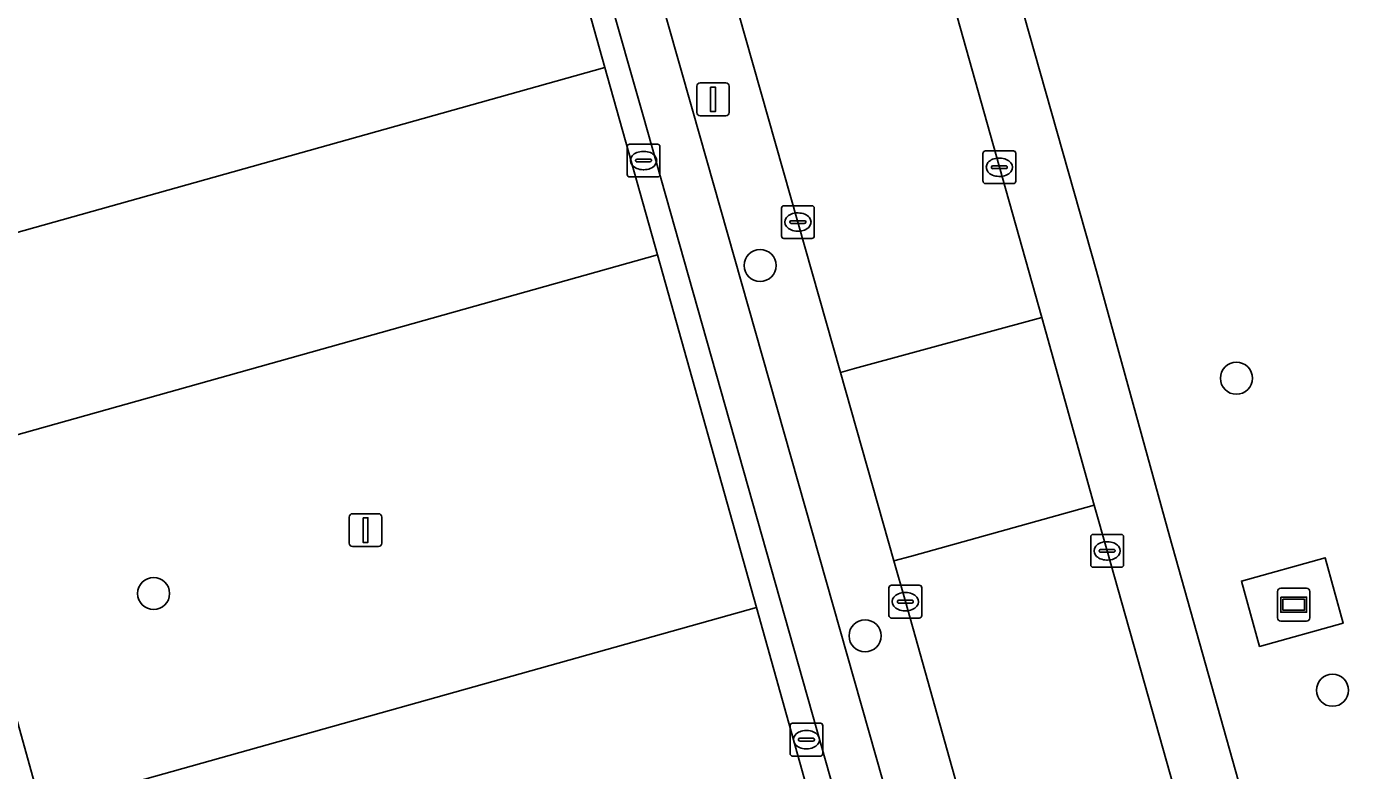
# Model space of a CAD drawing. Extents: x 159680 to 160786, y 387323 to 388340.
# Drawn here: x 159820.07 to 159860.43, y 387898.19 to 387920.9 of the extents above; entities that cross this region are included whole.
import ezdxf

# ---------------------------------------------------------------- set-up
doc = ezdxf.new("R2010")
doc.units = 0
for name, color, linetype in [('IMGEO_Berm_groen', 7, 'Continuous'), ('IMGEO_Boom', 7, 'Continuous'), ('IMGEO_Groenvoorziening', 7, 'Continuous'), ('IMGEO_Haag', 7, 'Continuous'), ('IMGEO_Informatiebord', 7, 'Continuous'), ('IMGEO_Kolk', 7, 'Continuous'), ('IMGEO_Lichtmast', 7, 'Continuous'), ('IMGEO_Parkeervlak_open', 7, 'Continuous'), ('IMGEO_Rijbaan_lokaal_gesloten', 7, 'Continuous'), ('IMGEO_Rijbaan_lokaal_open', 7, 'Continuous'), ('IMGEO_Voetpad_open', 7, 'Continuous')]:
    doc.layers.add(name, color=color, linetype=linetype)

msp = doc.modelspace()

# ---------------------------------------------------------------- linework, layer by layer
at = {"layer": 'IMGEO_Berm_groen'}
msp.add_lwpolyline([(159837.264, 387937.298), (159835.249, 387936.75), (159837.032, 387930.26), (159838.11, 387926.405), (159840.393, 387918.388), (159848.142, 387891.062), (159849.179, 387891.393), (159849.193, 387891.28), (159850.202, 387891.581), (159846.899, 387903.342), (159846.549, 387904.586), (159844.918, 387910.333), (159843.618, 387914.929)], close=True, dxfattribs=at)
at = {"layer": 'IMGEO_Boom'}
for centre in [(159842.464, 387913.602), (159857.006, 387910.162), (159823.948, 387903.59), (159845.669, 387902.298), (159859.941, 387900.637)]:
    msp.add_circle(centre, 0.489, dxfattribs=at)
at = {"layer": 'IMGEO_Groenvoorziening'}
for points in [[(159836.706, 387925.856), (159834.423, 387934.064), (159827.812, 387958.075), (159827.013, 387957.858), (159827.139, 387957.391), (159828.468, 387952.653), (159830.103, 387946.826), (159833.107, 387936.115), (159834.725, 387930.348), (159837.727, 387919.646), (159839.332, 387913.925), (159842.352, 387903.159), (159843.871, 387897.743), (159845.352, 387892.463), (159845.397, 387892.296), (159845.746, 387892.397), (159846.152, 387892.519), (159838.879, 387918.217)], [(159859.712, 387904.68), (159860.267, 387902.685), (159857.712, 387901.974), (159857.157, 387903.969)]]:
    msp.add_lwpolyline(points, close=True, dxfattribs=at)
msp.add_lwpolyline([(159844.853, 387941.242), (159852.737, 387913.432), (159854.969, 387905.306), (159858.066, 387894.306)], dxfattribs=at)
at = {"layer": 'IMGEO_Haag'}
msp.add_lwpolyline([(159834.423, 387934.064), (159827.812, 387958.075), (159827.013, 387957.858), (159827.139, 387957.391), (159828.468, 387952.653), (159830.103, 387946.826), (159833.107, 387936.115), (159834.725, 387930.348), (159837.727, 387919.646), (159839.332, 387913.925), (159842.352, 387903.159), (159843.871, 387897.743), (159845.352, 387892.463), (159845.397, 387892.296), (159845.746, 387892.397), (159846.152, 387892.519), (159838.879, 387918.217), (159836.706, 387925.856)], close=True, dxfattribs=at)
at = {"layer": 'IMGEO_Informatiebord'}
for p, q in [((159858.259, 387902.849), (159858.259, 387903.649)), ((159858.259, 387903.649), (159858.259, 387902.849)), ((159858.359, 387903.749), (159859.149, 387903.749)), ((159859.149, 387903.749), (159858.359, 387903.749)), ((159859.249, 387903.649), (159859.249, 387902.849)), ((159859.249, 387902.849), (159859.249, 387903.649)), ((159859.149, 387902.749), (159858.359, 387902.749)), ((159858.359, 387902.749), (159859.149, 387902.749))]:
    msp.add_line(p, q, dxfattribs=at)
for points in [[(159858.36, 387903.481), (159859.148, 387903.481), (159859.148, 387903.017), (159858.36, 387903.017), (159858.36, 387903.481)], [(159858.425, 387903.416), (159858.425, 387903.082), (159859.083, 387903.082), (159859.083, 387903.416), (159858.425, 387903.416)]]:
    msp.add_lwpolyline(points, dxfattribs=at)
for centre, start, end in [((159858.359, 387903.649), 90, 180), ((159858.359, 387903.649), 90, 180), ((159859.149, 387903.649), 0, 90), ((159859.149, 387903.649), 360, 90), ((159858.359, 387902.849), 180, 270), ((159858.359, 387902.849), 180, 270), ((159859.149, 387902.849), 270, 0), ((159859.149, 387902.849), 270, 0)]:
    msp.add_arc(centre, 0.1, start, end, dxfattribs=at)
at = {"layer": 'IMGEO_Kolk'}
for p, q in [((159838.406, 387916.382), (159838.406, 387917.234)), ((159838.481, 387917.308), (159839.333, 387917.308)), ((159839.407, 387917.234), (159839.407, 387916.382)), ((159838.708, 387916.851), (159839.106, 387916.851)), ((159838.894, 387917.088), (159838.919, 387917.088)), ((159849.269, 387916.177), (159849.269, 387917.029)), ((159849.344, 387917.103), (159850.196, 387917.103)), ((159849.757, 387916.883), (159849.782, 387916.883)), ((159850.27, 387917.029), (159850.27, 387916.177)), ((159838.665, 387916.802), (159838.665, 387916.814)), ((159839.103, 387916.765), (159838.705, 387916.765)), ((159838.917, 387916.528), (159838.892, 387916.528)), ((159839.149, 387916.814), (159839.149, 387916.802)), ((159849.528, 387916.597), (159849.528, 387916.609)), ((159849.966, 387916.56), (159849.568, 387916.56)), ((159849.571, 387916.646), (159849.969, 387916.646)), ((159850.012, 387916.609), (159850.012, 387916.597)), ((159839.333, 387916.308), (159838.481, 387916.308)), ((159850.196, 387916.103), (159849.344, 387916.103)), ((159849.78, 387916.323), (159849.755, 387916.323)), ((159843.117, 387914.503), (159843.117, 387915.355)), ((159843.192, 387915.429), (159844.044, 387915.429)), ((159844.118, 387915.355), (159844.118, 387914.503)), ((159843.376, 387914.923), (159843.376, 387914.935)), ((159843.814, 387914.886), (159843.416, 387914.886)), ((159843.419, 387914.972), (159843.817, 387914.972)), ((159843.605, 387915.209), (159843.63, 387915.209)), ((159843.86, 387914.935), (159843.86, 387914.923)), ((159844.044, 387914.429), (159843.192, 387914.429)), ((159843.628, 387914.649), (159843.603, 387914.649)), ((159852.559, 387904.467), (159852.559, 387905.319)), ((159852.634, 387905.393), (159853.486, 387905.393)), ((159853.047, 387905.173), (159853.072, 387905.173)), ((159853.56, 387905.319), (159853.56, 387904.467)), ((159852.818, 387904.887), (159852.818, 387904.899)), ((159853.256, 387904.85), (159852.858, 387904.85)), ((159852.861, 387904.936), (159853.259, 387904.936)), ((159853.302, 387904.899), (159853.302, 387904.887)), ((159853.486, 387904.393), (159852.634, 387904.393)), ((159853.07, 387904.613), (159853.045, 387904.613)), ((159846.398, 387902.916), (159846.398, 387903.768)), ((159846.473, 387903.842), (159847.325, 387903.842)), ((159846.886, 387903.622), (159846.911, 387903.622)), ((159847.399, 387903.768), (159847.399, 387902.916)), ((159846.657, 387903.336), (159846.657, 387903.348)), ((159847.095, 387903.299), (159846.697, 387903.299)), ((159846.7, 387903.385), (159847.098, 387903.385)), ((159847.141, 387903.348), (159847.141, 387903.336)), ((159847.325, 387902.842), (159846.473, 387902.842)), ((159846.909, 387903.062), (159846.884, 387903.062)), ((159843.379, 387898.704), (159843.379, 387899.556)), ((159843.454, 387899.63), (159844.306, 387899.63)), ((159844.38, 387899.556), (159844.38, 387898.704)), ((159843.638, 387899.124), (159843.638, 387899.136)), ((159844.076, 387899.087), (159843.678, 387899.087)), ((159843.681, 387899.173), (159844.079, 387899.173)), ((159843.867, 387899.41), (159843.892, 387899.41)), ((159844.122, 387899.136), (159844.122, 387899.124)), ((159843.89, 387898.85), (159843.865, 387898.85)), ((159844.306, 387898.63), (159843.454, 387898.63))]:
    msp.add_line(p, q, dxfattribs=at)
for points in [[(159838.406, 387916.382), (159838.406, 387917.234)], [(159838.481, 387917.308), (159839.333, 387917.308)], [(159839.407, 387917.234), (159839.407, 387916.382)], [(159849.269, 387916.177), (159849.269, 387917.029)], [(159849.344, 387917.103), (159850.196, 387917.103)], [(159850.27, 387917.029), (159850.27, 387916.177)], [(159839.333, 387916.308), (159838.481, 387916.308)], [(159850.196, 387916.103), (159849.344, 387916.103)], [(159843.117, 387914.503), (159843.117, 387915.355)], [(159843.192, 387915.429), (159844.044, 387915.429)], [(159844.118, 387915.355), (159844.118, 387914.503)], [(159844.044, 387914.429), (159843.192, 387914.429)], [(159852.559, 387904.467), (159852.559, 387905.319)], [(159852.634, 387905.393), (159853.486, 387905.393)], [(159853.56, 387905.319), (159853.56, 387904.467)], [(159853.486, 387904.393), (159852.634, 387904.393)], [(159846.398, 387902.916), (159846.398, 387903.768)], [(159846.473, 387903.842), (159847.325, 387903.842)], [(159847.399, 387903.768), (159847.399, 387902.916)], [(159847.325, 387902.842), (159846.473, 387902.842)], [(159843.379, 387898.704), (159843.379, 387899.556)], [(159843.454, 387899.63), (159844.306, 387899.63)], [(159844.38, 387899.556), (159844.38, 387898.704)], [(159844.306, 387898.63), (159843.454, 387898.63)]]:
    msp.add_lwpolyline(points, dxfattribs=at)
for centre, radius, start, end in [((159838.483, 387917.232), 0.0765, 91.552, 178.448), ((159838.483, 387917.232), 0.0765, 91.552, 178.448), ((159839.331, 387917.232), 0.0765, 1.552, 88.448), ((159839.331, 387917.232), 0.0765, 1.552, 88.448), ((159838.705, 387916.811), 0.0403, 85.8775, 175.7526), ((159839.11, 387916.813), 0.0386, 1.7309, 96.639), ((159849.346, 387917.027), 0.0765, 91.552, 178.448), ((159849.346, 387917.027), 0.0765, 91.552, 178.448), ((159850.194, 387917.027), 0.0765, 1.552, 88.448), ((159850.194, 387917.027), 0.0765, 1.552, 88.448), ((159838.702, 387916.801), 0.0366, 178.938, 274.7102), ((159839.106, 387916.808), 0.043, 264.8664, 352.4533), ((159849.568, 387916.606), 0.0403, 85.8775, 175.7526), ((159849.565, 387916.596), 0.0366, 178.938, 274.7102), ((159849.969, 387916.603), 0.043, 264.8664, 352.4533), ((159849.973, 387916.608), 0.0386, 1.7309, 96.639), ((159838.483, 387916.384), 0.0765, 181.552, 268.448), ((159838.483, 387916.384), 0.0765, 181.552, 268.448), ((159839.331, 387916.384), 0.0765, 271.552, 358.448), ((159839.331, 387916.384), 0.0765, 271.552, 358.448), ((159849.346, 387916.179), 0.0765, 181.552, 268.448), ((159849.346, 387916.179), 0.0765, 181.552, 268.448), ((159850.194, 387916.179), 0.0765, 271.552, 358.448), ((159850.194, 387916.179), 0.0765, 271.552, 358.448), ((159843.194, 387915.353), 0.0765, 91.552, 178.448), ((159843.194, 387915.353), 0.0765, 91.552, 178.448), ((159844.042, 387915.353), 0.0765, 1.552, 88.448), ((159844.042, 387915.353), 0.0765, 1.552, 88.448), ((159843.416, 387914.932), 0.0403, 85.8775, 175.7526), ((159843.413, 387914.922), 0.0366, 178.938, 274.7102), ((159843.817, 387914.929), 0.043, 264.8664, 352.4533), ((159843.821, 387914.934), 0.0386, 1.7309, 96.639), ((159843.194, 387914.505), 0.0765, 181.552, 268.448), ((159843.194, 387914.505), 0.0765, 181.552, 268.448), ((159844.042, 387914.505), 0.0765, 271.552, 358.448), ((159844.042, 387914.505), 0.0765, 271.552, 358.448), ((159852.636, 387905.317), 0.0765, 91.552, 178.448), ((159852.636, 387905.317), 0.0765, 91.552, 178.448), ((159853.484, 387905.317), 0.0765, 1.552, 88.448), ((159853.484, 387905.317), 0.0765, 1.552, 88.448), ((159852.858, 387904.896), 0.0403, 85.8775, 175.7526), ((159852.855, 387904.886), 0.0366, 178.938, 274.7102), ((159853.259, 387904.893), 0.043, 264.8664, 352.4533), ((159853.263, 387904.898), 0.0386, 1.7309, 96.639), ((159852.636, 387904.469), 0.0765, 181.552, 268.448), ((159852.636, 387904.469), 0.0765, 181.552, 268.448), ((159853.484, 387904.469), 0.0765, 271.552, 358.448), ((159853.484, 387904.469), 0.0765, 271.552, 358.448), ((159846.475, 387903.766), 0.0765, 91.552, 178.448), ((159846.475, 387903.766), 0.0765, 91.552, 178.448), ((159847.323, 387903.766), 0.0765, 1.552, 88.448), ((159847.323, 387903.766), 0.0765, 1.552, 88.448), ((159846.697, 387903.345), 0.0403, 85.8775, 175.7526), ((159846.694, 387903.335), 0.0366, 178.938, 274.7102), ((159847.098, 387903.342), 0.043, 264.8664, 352.4533), ((159847.102, 387903.347), 0.0386, 1.7309, 96.639), ((159846.475, 387902.918), 0.0765, 181.552, 268.448), ((159846.475, 387902.918), 0.0765, 181.552, 268.448), ((159847.323, 387902.918), 0.0765, 271.552, 358.448), ((159847.323, 387902.918), 0.0765, 271.552, 358.448), ((159843.456, 387899.554), 0.0765, 91.552, 178.448), ((159843.456, 387899.554), 0.0765, 91.552, 178.448), ((159844.304, 387899.554), 0.0765, 1.552, 88.448), ((159844.304, 387899.554), 0.0765, 1.552, 88.448), ((159843.678, 387899.133), 0.0403, 85.8775, 175.7526), ((159843.675, 387899.123), 0.0366, 178.938, 274.7102), ((159844.079, 387899.13), 0.043, 264.8664, 352.4533), ((159844.083, 387899.135), 0.0386, 1.7309, 96.639), ((159843.456, 387898.706), 0.0765, 181.552, 268.448), ((159843.456, 387898.706), 0.0765, 181.552, 268.448), ((159844.304, 387898.706), 0.0765, 271.552, 358.448), ((159844.304, 387898.706), 0.0765, 271.552, 358.448)]:
    msp.add_arc(centre, radius, start, end, dxfattribs=at)
for centre, major_axis, ratio, start_param, end_param in [((159838.893, 387916.808), (-0.387, 0.002), 0.722429, 4.712389, 7.853982), ((159838.918, 387916.808), (-0.39, 0.002), 0.717154, 1.570796, 4.712389), ((159849.756, 387916.603), (-0.387, 0.002), 0.722429, 4.712389, 7.853982), ((159849.781, 387916.603), (-0.39, 0.002), 0.717154, 1.570796, 4.712389), ((159843.604, 387914.929), (-0.387, 0.002), 0.722429, 4.712389, 7.853982), ((159843.629, 387914.929), (-0.39, 0.002), 0.717154, 1.570796, 4.712389), ((159853.046, 387904.893), (-0.387, 0.002), 0.722429, 4.712389, 7.853982), ((159853.071, 387904.893), (-0.39, 0.002), 0.717154, 1.570796, 4.712389), ((159846.885, 387903.342), (-0.387, 0.002), 0.722429, 4.712389, 7.853982), ((159846.91, 387903.342), (-0.39, 0.002), 0.717154, 1.570796, 4.712389), ((159843.866, 387899.13), (-0.387, 0.002), 0.722429, 4.712389, 7.853982), ((159843.891, 387899.13), (-0.39, 0.002), 0.717154, 1.570796, 4.712389)]:
    msp.add_ellipse(centre, major_axis=major_axis, ratio=ratio, start_param=start_param, end_param=end_param, dxfattribs=at)
at = {"layer": 'IMGEO_Lichtmast'}
for p, q in [((159840.531, 387918.277), (159840.531, 387919.077)), ((159840.531, 387919.077), (159840.531, 387918.277)), ((159840.631, 387919.177), (159841.421, 387919.177)), ((159841.421, 387919.177), (159840.631, 387919.177)), ((159841.521, 387919.077), (159841.521, 387918.277)), ((159841.521, 387918.277), (159841.521, 387919.077)), ((159841.421, 387918.177), (159840.631, 387918.177)), ((159840.631, 387918.177), (159841.421, 387918.177)), ((159830.023, 387906.026), (159830.813, 387906.026)), ((159830.813, 387906.026), (159830.023, 387906.026)), ((159829.923, 387905.126), (159829.923, 387905.926)), ((159829.923, 387905.926), (159829.923, 387905.126)), ((159830.913, 387905.926), (159830.913, 387905.126)), ((159830.913, 387905.126), (159830.913, 387905.926)), ((159830.813, 387905.026), (159830.023, 387905.026)), ((159830.023, 387905.026), (159830.813, 387905.026))]:
    msp.add_line(p, q, dxfattribs=at)
for points in [[(159840.951, 387919.052), (159841.101, 387919.052), (159841.101, 387918.302), (159840.951, 387918.302), (159840.951, 387919.052)], [(159830.343, 387905.901), (159830.493, 387905.901), (159830.493, 387905.151), (159830.343, 387905.151), (159830.343, 387905.901)]]:
    msp.add_lwpolyline(points, dxfattribs=at)
for centre, start, end in [((159840.631, 387919.077), 90, 180), ((159840.631, 387919.077), 90, 180), ((159841.421, 387919.077), 0, 90), ((159841.421, 387919.077), 360, 90), ((159840.631, 387918.277), 180, 270), ((159840.631, 387918.277), 180, 270), ((159841.421, 387918.277), 270, 0), ((159841.421, 387918.277), 270, 0), ((159830.023, 387905.926), 90, 180), ((159830.023, 387905.926), 90, 180), ((159830.813, 387905.926), 0, 90), ((159830.813, 387905.926), 360, 90), ((159830.023, 387905.126), 180, 270), ((159830.023, 387905.126), 180, 270), ((159830.813, 387905.126), 270, 0), ((159830.813, 387905.126), 270, 0)]:
    msp.add_arc(centre, 0.1, start, end, dxfattribs=at)
at = {"layer": 'IMGEO_Parkeervlak_open'}
for points in [[(159858.066, 387894.306), (159854.969, 387905.306), (159852.737, 387913.432), (159844.853, 387941.242)], [(159842.932, 387940.627), (159843.73, 387937.996), (159843.795, 387937.765), (159845.974, 387930.104), (159849.77, 387916.603), (159851.063, 387912.019), (159852.663, 387906.29), (159853.06, 387904.893), (159855.899, 387894.83), (159856.362, 387893.155)]]:
    msp.add_lwpolyline(points, dxfattribs=at)
for points in [[(159834.725, 387930.348), (159812.935, 387924.236), (159815.922, 387913.529), (159837.727, 387919.646)], [(159839.332, 387913.925), (159817.518, 387907.806), (159820.522, 387897.036), (159842.352, 387903.159)]]:
    msp.add_lwpolyline(points, close=True, dxfattribs=at)
at = {"layer": 'IMGEO_Rijbaan_lokaal_gesloten'}
for points in [[(159812.513, 388025.241), (159818.635, 388003.499), (159820.042, 387998.504), (159826.424, 387975.841), (159826.458, 387975.72), (159826.587, 387975.306), (159828.331, 387968.967), (159830.73, 387960.333), (159830.914, 387959.622), (159831.088, 387958.977), (159835.97, 387941.843), (159836.852, 387938.769), (159837.264, 387937.298), (159843.618, 387914.929), (159844.918, 387910.333), (159845.351, 387910.462), (159851.063, 387912.019), (159849.77, 387916.603), (159845.974, 387930.104), (159843.795, 387937.765), (159843.73, 387937.996), (159842.932, 387940.627)], [(159856.362, 387893.155), (159855.899, 387894.83), (159853.06, 387904.893), (159852.663, 387906.29), (159847.084, 387904.733), (159846.549, 387904.586), (159846.899, 387903.342), (159850.202, 387891.581), (159852.655, 387882.881), (159852.884, 387882.024), (159853.211, 387880.988), (159853.802, 387879.173)]]:
    msp.add_lwpolyline(points, dxfattribs=at)
at = {"layer": 'IMGEO_Rijbaan_lokaal_open'}
for points in [[(159822.655, 387889.398), (159822.397, 387890.314), (159820.522, 387897.036), (159817.518, 387907.806), (159815.922, 387913.529), (159812.935, 387924.236), (159811.326, 387930.006), (159808.337, 387940.72)], [(159843.871, 387897.743), (159842.352, 387903.159), (159820.522, 387897.036), (159822.397, 387890.314)]]:
    msp.add_lwpolyline(points, dxfattribs=at)
for points in [[(159839.332, 387913.925), (159837.727, 387919.646), (159815.922, 387913.529), (159817.518, 387907.806)], [(159851.063, 387912.019), (159845.351, 387910.462), (159844.918, 387910.333), (159846.549, 387904.586), (159847.084, 387904.733), (159852.663, 387906.29)]]:
    msp.add_lwpolyline(points, close=True, dxfattribs=at)
at = {"layer": 'IMGEO_Voetpad_open'}
for points in [[(159852.884, 387882.024), (159852.655, 387882.881), (159851.643, 387882.601), (159849.193, 387891.28), (159849.179, 387891.393), (159848.142, 387891.062), (159840.393, 387918.388), (159838.11, 387926.405), (159837.032, 387930.26), (159835.249, 387936.75), (159837.264, 387937.298), (159836.852, 387938.769), (159834.866, 387938.204), (159833.963, 387941.404), (159829.262, 387958.474), (159831.088, 387958.977), (159830.914, 387959.622), (159830.73, 387960.333), (159829.719, 387960.075), (159827.327, 387968.664)], [(159827.001, 387960.983), (159827.812, 387958.075), (159834.423, 387934.064), (159836.706, 387925.856), (159838.879, 387918.217), (159846.152, 387892.519), (159846.533, 387889.601), (159848.152, 387883.772), (159849.518, 387879.123), (159851.813, 387871.684)]]:
    msp.add_lwpolyline(points, dxfattribs=at)
msp.add_lwpolyline([(159857.712, 387901.974), (159860.267, 387902.685), (159859.712, 387904.68), (159857.157, 387903.969)], close=True, dxfattribs=at)

doc.saveas('drawing.dxf')
